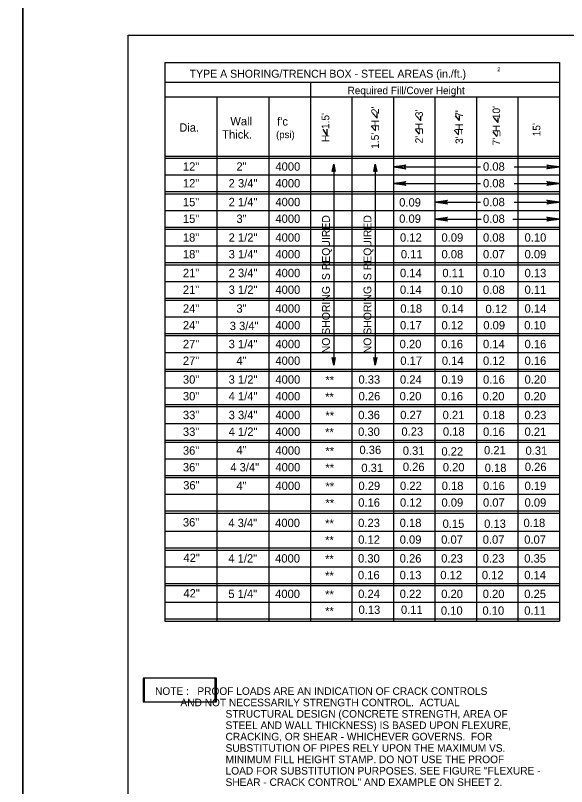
# Model space of a CAD drawing. Extents: x -22562 to -18409, y 3991 to 7171.
# Drawn here: x -20387.7 to -20178.4, y 4284.9 to 4577.9 of the extents above; entities that cross this region are included whole.
import ezdxf

# ---------------------------------------------------------------- set-up
doc = ezdxf.new("R2010")
doc.units = 0
for name, color, linetype in [('1', 7, 'Continuous'), ('2', 7, 'Continuous'), ('3', 7, 'Continuous'), ('4', 7, 'Continuous'), ('PLT-BNDY', 7, 'Continuous')]:
    doc.layers.add(name, color=color, linetype=linetype)

msp = doc.modelspace()

# ---------------------------------------------------------------- linework, layer by layer
at = {"layer": '1'}
for p, q in [((-20250.36, 4538.82), (-20251.92, 4540.58)), ((-20250.36, 4538.82), (-20250.36, 4540.57)), ((-20233.78, 4537.87), (-20235.35, 4539.64)), ((-20233.78, 4537.87), (-20233.78, 4539.63)), ((-20219.04, 4537.93), (-20220.61, 4539.7)), ((-20219.04, 4537.93), (-20219.04, 4539.69)), ((-20204.33, 4537.18), (-20205.89, 4538.95)), ((-20204.33, 4537.18), (-20204.33, 4538.94)), ((-20251.01, 4534.01), (-20252.58, 4535.78)), ((-20269.32, 4532.25), (-20270.88, 4534.68)), ((-20269.32, 4532.25), (-20269.32, 4534.66)), ((-20234.24, 4532.73), (-20235.8, 4534.5)), ((-20219.5, 4532.52), (-20221.06, 4534.28)), ((-20204.78, 4531.82), (-20206.34, 4533.59))]:
    msp.add_line(p, q, dxfattribs=at)
for points in [[(-20339.23, 4317.07), (-20311.84, 4317.07), (-20311.84, 4326.09), (-20339.23, 4326.09)], [(-20338.78, 4317.07), (-20311.39, 4317.07), (-20311.39, 4326.09), (-20338.78, 4326.09)]]:
    msp.add_lwpolyline(points, close=True, dxfattribs=at)
at = {"layer": '2'}
for p, q in [((-20344.85, 4006.37), (-20344.85, 4570.37)), ((-20344.85, 4570.37), (-19558.85, 4570.37)), ((-20330.91, 4560.02), (-20330.91, 4347.81)), ((-20330.91, 4560.02), (-20181.11, 4560.02)), ((-20181.11, 4560.02), (-20181.11, 4347.81)), ((-20330.91, 4552.45), (-20181.11, 4552.45)), ((-20275.71, 4552.45), (-20275.71, 4347.81)), ((-20181.11, 4551.57), (-20181.11, 4419.51)), ((-20330.91, 4546.94), (-20181.11, 4546.94)), ((-20311.2, 4546.94), (-20311.2, 4347.81)), ((-20291.49, 4546.94), (-20291.49, 4347.81)), ((-20259.95, 4546.94), (-20259.95, 4347.81)), ((-20244.18, 4546.94), (-20244.18, 4347.81)), ((-20228.42, 4546.94), (-20228.42, 4347.81)), ((-20212.65, 4546.94), (-20212.65, 4347.81)), ((-20196.88, 4546.94), (-20196.88, 4347.81)), ((-20330.91, 4524.36), (-20181.11, 4524.36)), ((-20330.91, 4523.68), (-20181.11, 4523.68)), ((-20266.82, 4521.38), (-20266.82, 4444.99)), ((-20251.06, 4521.38), (-20251.06, 4444.99)), ((-20244.18, 4520.29), (-20211.14, 4520.29)), ((-20198.29, 4520.29), (-20181.11, 4520.29)), ((-20330.91, 4517.3), (-20181.37, 4517.3)), ((-20330.91, 4517.3), (-20181.37, 4517.3)), ((-20244.18, 4514.03), (-20211.14, 4514.03)), ((-20198.29, 4514.03), (-20181.11, 4514.03)), ((-20330.91, 4510.95), (-20181.37, 4510.95)), ((-20330.91, 4510.95), (-20181.37, 4510.95)), ((-20330.91, 4510.15), (-20181.37, 4510.15)), ((-20228.42, 4506.94), (-20211.14, 4506.94)), ((-20198.29, 4506.94), (-20181.11, 4506.94)), ((-20330.91, 4503.81), (-20181.37, 4503.81)), ((-20330.91, 4503.81), (-20181.37, 4503.81)), ((-20228.42, 4500.48), (-20210.89, 4500.48)), ((-20198.79, 4500.48), (-20181.11, 4500.48)), ((-20330.91, 4497.46), (-20181.37, 4497.46)), ((-20330.91, 4497.46), (-20181.37, 4497.46)), ((-20330.91, 4496.67), (-20181.37, 4496.67)), ((-20330.91, 4490.32), (-20181.37, 4490.32)), ((-20330.91, 4490.32), (-20181.37, 4490.32)), ((-20330.91, 4483.98), (-20181.37, 4483.98)), ((-20330.91, 4483.98), (-20181.37, 4483.98)), ((-20330.91, 4483.18), (-20181.37, 4483.18)), ((-20330.91, 4476.84), (-20181.37, 4476.84)), ((-20330.91, 4476.84), (-20181.37, 4476.84)), ((-20330.91, 4470.49), (-20181.37, 4470.49)), ((-20330.91, 4470.49), (-20181.37, 4470.49)), ((-20330.91, 4469.7), (-20181.37, 4469.7)), ((-20330.91, 4463.36), (-20181.37, 4463.36)), ((-20330.91, 4463.36), (-20181.37, 4463.36)), ((-20330.91, 4457.01), (-20181.37, 4457.01)), ((-20330.91, 4457.01), (-20181.37, 4457.01)), ((-20330.91, 4456.21), (-20181.37, 4456.21)), ((-20330.91, 4449.87), (-20181.37, 4449.87)), ((-20330.91, 4449.87), (-20181.37, 4449.87)), ((-20330.91, 4443.52), (-20181.37, 4443.52)), ((-20330.91, 4443.52), (-20181.37, 4443.52)), ((-20330.91, 4442.73), (-20181.37, 4442.73)), ((-20330.91, 4436.39), (-20181.37, 4436.39)), ((-20330.91, 4436.39), (-20181.37, 4436.39)), ((-20330.91, 4430.04), (-20181.37, 4430.04)), ((-20330.91, 4430.04), (-20181.37, 4430.04)), ((-20330.91, 4429.25), (-20181.37, 4429.25)), ((-20330.91, 4422.9), (-20181.37, 4422.9)), ((-20330.91, 4422.9), (-20181.37, 4422.9)), ((-20330.91, 4416.55), (-20330.91, 4415.76)), ((-20330.91, 4416.55), (-20181.37, 4416.55)), ((-20330.91, 4416.55), (-20181.37, 4416.55)), ((-20330.91, 4415.76), (-20181.37, 4415.76)), ((-20330.91, 4409.41), (-20181.37, 4409.41)), ((-20291.49, 4409.41), (-20181.37, 4409.41)), ((-20330.91, 4403.06), (-20330.91, 4402.28)), ((-20330.91, 4403.06), (-20181.37, 4403.06)), ((-20330.91, 4402.38), (-20181.11, 4402.38)), ((-20291.49, 4403.06), (-20181.37, 4403.06)), ((-20330.91, 4396), (-20181.11, 4396)), ((-20330.91, 4389.65), (-20181.11, 4389.65)), ((-20330.91, 4389.65), (-20181.11, 4389.65)), ((-20330.91, 4388.83), (-20181.11, 4388.83)), ((-20331.02, 4381.92), (-20181.22, 4381.92)), ((-20331.02, 4375.57), (-20181.22, 4375.57)), ((-20331.02, 4375.57), (-20181.22, 4375.57)), ((-20331.02, 4374.78), (-20181.22, 4374.78)), ((-20331.02, 4368.43), (-20181.22, 4368.43)), ((-20331.02, 4362.09), (-20181.22, 4362.09)), ((-20331.02, 4362.09), (-20181.22, 4362.09)), ((-20331.02, 4361.29), (-20181.22, 4361.29)), ((-20331.02, 4354.95), (-20181.22, 4354.95)), ((-20330.91, 4348.6), (-20181.22, 4348.6)), ((-20330.91, 4347.81), (-20181.11, 4347.81))]:
    msp.add_line(p, q, dxfattribs=at)
for points in [[(-20267.25, 4518.66), (-20267, 4518.76), (-20266.82, 4521.38), (-20267.25, 4518.66), (-20267.39, 4518.52), (-20266.82, 4521.38), (-20266.66, 4518.76), (-20266.42, 4518.67), (-20266.82, 4521.38), (-20266.26, 4518.52), (-20266.42, 4518.67)], [(-20251.48, 4518.66), (-20251.24, 4518.76), (-20251.06, 4521.38), (-20251.48, 4518.66), (-20251.63, 4518.52), (-20251.06, 4521.38), (-20250.9, 4518.76), (-20250.65, 4518.67), (-20251.06, 4521.38), (-20250.49, 4518.52), (-20250.65, 4518.67)], [(-20239.66, 4519.72), (-20239.83, 4520.05), (-20244.18, 4520.29), (-20239.66, 4519.72), (-20239.43, 4519.52), (-20244.18, 4520.29), (-20239.83, 4520.51), (-20239.67, 4520.83), (-20244.18, 4520.29), (-20239.43, 4521.05), (-20239.67, 4520.83)], [(-20185.64, 4520.86), (-20185.47, 4520.53), (-20181.11, 4520.29), (-20185.64, 4520.86), (-20185.87, 4521.06), (-20181.11, 4520.29), (-20185.47, 4520.07), (-20185.63, 4519.75), (-20181.11, 4520.29), (-20185.87, 4519.53), (-20185.63, 4519.75)], [(-20239.66, 4513.46), (-20239.83, 4513.79), (-20244.18, 4514.03), (-20239.66, 4513.46), (-20239.43, 4513.27), (-20244.18, 4514.03), (-20239.83, 4514.25), (-20239.67, 4514.57), (-20244.18, 4514.03), (-20239.43, 4514.79), (-20239.67, 4514.57)], [(-20185.64, 4514.6), (-20185.47, 4514.27), (-20181.11, 4514.03), (-20185.64, 4514.6), (-20185.87, 4514.8), (-20181.11, 4514.03), (-20185.47, 4513.82), (-20185.63, 4513.49), (-20181.11, 4514.03), (-20185.87, 4513.28), (-20185.63, 4513.49)], [(-20223.89, 4506.37), (-20224.06, 4506.7), (-20228.42, 4506.94), (-20223.89, 4506.37), (-20223.66, 4506.17), (-20228.42, 4506.94), (-20224.06, 4507.16), (-20223.9, 4507.48), (-20228.42, 4506.94), (-20223.66, 4507.7), (-20223.9, 4507.48)], [(-20185.64, 4507.51), (-20185.47, 4507.18), (-20181.11, 4506.94), (-20185.64, 4507.51), (-20185.87, 4507.71), (-20181.11, 4506.94), (-20185.47, 4506.73), (-20185.63, 4506.4), (-20181.11, 4506.94), (-20185.87, 4506.18), (-20185.63, 4506.4)], [(-20223.89, 4499.91), (-20224.06, 4500.24), (-20228.42, 4500.48), (-20223.89, 4499.91), (-20223.66, 4499.71), (-20228.42, 4500.48), (-20224.06, 4500.69), (-20223.9, 4501.01), (-20228.42, 4500.48), (-20223.66, 4501.23), (-20223.9, 4501.01)], [(-20185.64, 4501.04), (-20185.47, 4500.72), (-20181.11, 4500.48), (-20185.64, 4501.04), (-20185.87, 4501.24), (-20181.11, 4500.48), (-20185.47, 4500.26), (-20185.63, 4499.94), (-20181.11, 4500.48), (-20185.87, 4499.72), (-20185.63, 4499.94)], [(-20266.4, 4447.72), (-20266.64, 4447.61), (-20266.82, 4444.99), (-20266.4, 4447.72), (-20266.25, 4447.86), (-20266.82, 4444.99), (-20266.98, 4447.61), (-20267.23, 4447.71), (-20266.82, 4444.99), (-20267.38, 4447.86), (-20267.23, 4447.71)], [(-20250.63, 4447.72), (-20250.87, 4447.61), (-20251.06, 4444.99), (-20250.63, 4447.72), (-20250.49, 4447.86), (-20251.06, 4444.99), (-20251.22, 4447.61), (-20251.46, 4447.71), (-20251.06, 4444.99), (-20251.62, 4447.86), (-20251.46, 4447.71)]]:
    msp.add_lwpolyline(points, dxfattribs=at)
at = {"layer": 'PLT-BNDY'}
for points in [[(-21225.85, 4585.37), (-20384.85, 4585.37), (-20384.85, 3991.37), (-21225.85, 3991.37)], [(-20384.85, 4585.37), (-19543.85, 4585.37), (-19543.85, 3991.37), (-20384.85, 3991.37)]]:
    msp.add_lwpolyline(points, close=True, dxfattribs=at)

# ---------------------------------------------------------------- texts
at = {"layer": '1'}
for s, height, p in [("f'c", 3.172, (-20288.32, 4536.01)), ('Thick.', 3.172, (-20309.18, 4531.08)), ('(psi)', 2.719, (-20288.73, 4531.25)), (' NOTE :   PROOF LOADS ARE AN INDICATION OF CRACK CONTROLS', 2.8834, (-20335.76, 4319.74)), ('          AND NOT NECESSARILY STRENGTH CONTROL.  ACTUAL', 2.8834, (-20335.76, 4315.41)), ('STRUCTURAL DESIGN (CONCRETE STRENGTH, AREA OF ', 2.8834, (-20307.91, 4311.1)), ('STEEL AND WALL THICKNESS) IS BASED UPON FLEXURE,', 2.8834, (-20307.91, 4306.78)), ('CRACKING, OR SHEAR - WHICHEVER GOVERNS.  FOR', 2.8834, (-20307.91, 4302.45)), ('SUBSTITUTION OF PIPES RELY UPON THE MAXIMUM VS. ', 2.8834, (-20307.91, 4298.13)), ('MINIMUM FILL HEIGHT STAMP. DO NOT USE THE PROOF', 2.8834, (-20307.91, 4293.8)), ('LOAD FOR SUBSTITUTION PURPOSES. SEE FIGURE "FLEXURE -', 2.8834, (-20307.91, 4289.48)), ('SHEAR - CRACK CONTROL" AND EXAMPLE ON SHEET 2.', 2.8834, (-20307.91, 4285.15))]:
    msp.add_text(s, height=height, dxfattribs=at).set_placement(p)
for s, height, p in [('=', 2.88, (-20249.07, 4533.98)), ("15'", 2.883, (-20188.37, 4531.94)), ('=', 2.88, (-20232.29, 4532.7)), ('=', 2.88, (-20217.55, 4532.49)), ('=', 2.88, (-20202.83, 4531.79)), ('NO SHORING IS REQUIRED', 2.9685, (-20268.3, 4449.51)), ('NO SHORING IS REQUIRED', 2.9685, (-20252.54, 4449.51))]:
    msp.add_text(s, height=height, rotation=90, dxfattribs=at).set_placement(p)
at = {"layer": '2'}
for s, height, p in [('TYPE A SHORING/TRENCH BOX - STEEL AREAS (in./ft.)', 3, (-20321.56, 4554.22)), ('2', 1.5, (-20204.7, 4556.66)), ('Required Fill/Cover Height', 2.8357, (-20261.58, 4547.95)), ('Wall', 3.172, (-20306.1, 4536.1)), ('Dia.', 3.172, (-20325.49, 4533.71))]:
    msp.add_text(s, height=height, dxfattribs=at).set_placement(p)
at = {"layer": '3'}
for s, height, p in [('0.08', 3.173, (-20210.14, 4518.88)), ('0.08', 3.173, (-20210.14, 4512.53)), ('0.08', 3.173, (-20210.14, 4505.39)), ('0.09', 3.172, (-20241.98, 4505.26)), ('0.09', 3.172, (-20241.98, 4499.08)), ('0.08', 3.173, (-20210.14, 4499.05)), ('0.12', 3.174, (-20241.67, 4491.91)), ('0.09', 3.172, (-20225.92, 4491.91)), ('0.08', 3.173, (-20210.14, 4491.91)), ('0.10', 3.173, (-20194.37, 4491.91)), ('0.11', 3.172, (-20241.34, 4485.57)), ('0.08', 3.172, (-20225.91, 4485.57)), ('0.07', 3.171, (-20210.14, 4485.57)), ('0.09', 3.173, (-20194.37, 4485.57)), ('0.14', 3.174, (-20241.67, 4478.43)), ('0.11', 3.172, (-20225.57, 4478.43)), ('0.10', 3.173, (-20210.14, 4478.43)), ('0.13', 3.173, (-20194.37, 4478.43)), ('0.14', 3.172, (-20241.67, 4472.08)), ('0.10', 3.172, (-20226.04, 4472.08)), ('0.08', 3.173, (-20210.14, 4472.08)), ('0.11', 3.173, (-20194.37, 4472.08)), ('0.18', 3.172, (-20241.54, 4464.94)), ('0.14', 3.172, (-20225.78, 4464.94)), ('0.12', 3.173, (-20209.21, 4464.77)), ('0.14', 3.173, (-20194.37, 4464.94)), ('0.17', 3.174, (-20241.66, 4458.59)), ('0.12', 3.172, (-20225.9, 4458.59)), ('0.09', 3.171, (-20210.02, 4458.59)), ('0.10', 3.171, (-20194.5, 4458.59)), ('0.20', 3.174, (-20241.81, 4451.45)), ('0.16', 3.172, (-20225.99, 4451.45)), ('0.14', 3.173, (-20210.14, 4451.45)), ('0.16', 3.173, (-20194.37, 4451.45)), ('0.17', 3.172, (-20241.54, 4445.11)), ('0.14', 3.172, (-20225.78, 4445.11)), ('0.12', 3.173, (-20210.14, 4445.11)), ('0.16', 3.173, (-20194.37, 4445.11)), ('**', 3.173, (-20270, 4437.76)), ('0.33', 3.172, (-20257.44, 4437.97)), ('0.24', 3.172, (-20241.67, 4437.97)), ('0.19', 3.172, (-20225.92, 4437.97)), ('0.16', 3.173, (-20210.13, 4437.97)), ('0.20', 3.173, (-20194.37, 4437.97)), ('**', 3.173, (-20270.09, 4431.41)), ('0.26', 3.172, (-20257.39, 4431.63)), ('0.20', 3.173, (-20241.8, 4431.63)), ('0.16', 3.172, (-20225.99, 4431.63)), ('0.20', 3.173, (-20210.27, 4431.63)), ('0.20', 3.173, (-20194.49, 4431.63)), ('**', 3.173, (-20270, 4424.27)), ('0.36', 3.172, (-20257.52, 4424.49)), ('0.27', 3.172, (-20241.58, 4424.49)), ('0.21', 3.172, (-20225.48, 4424.49)), ('0.18', 3.173, (-20210.14, 4424.49)), ('0.23', 3.173, (-20194.37, 4424.49)), ('**', 3.173, (-20270.09, 4417.92)), ('0.30', 3.172, (-20257.57, 4418.14)), ('0.23', 3.172, (-20241.13, 4418.2)), ('0.18', 3.172, (-20225.37, 4418.2)), ('0.16', 3.173, (-20210.13, 4418.14)), ('0.21', 3.173, (-20194.37, 4418.14)), ('**', 3.173, (-20270, 4410.78)), ('0.36', 3.172, (-20257.07, 4411.23)), ('0.31', 3.173, (-20240.62, 4410.94)), ('0.22', 3.172, (-20225.94, 4410.65)), ('0.21', 3.172, (-20209.75, 4411.12)), ('0.31', 3.173, (-20194.01, 4410.94)), ('**', 3.173, (-20270, 4404.44)), ('0.31', 3.173, (-20256.36, 4404.4)), ('0.26', 3.173, (-20240.59, 4404.78)), ('0.20', 3.173, (-20225.42, 4404.66)), ('0.18', 3.172, (-20209.5, 4404.41)), ('0.26', 3.173, (-20194.28, 4404.78)), ('**', 3.173, (-20269.99, 4397.36)), ('0.29', 3.172, (-20257.45, 4397.58)), ('0.22', 3.172, (-20241.67, 4397.58)), ('0.18', 3.172, (-20225.82, 4397.58)), ('0.16', 3.173, (-20210.13, 4397.58)), ('0.19', 3.173, (-20194.37, 4397.58)), ('0.16', 3.172, (-20257.52, 4391.23)), ('0.12', 3.173, (-20241.67, 4391.23)), ('0.09', 3.172, (-20225.92, 4391.23)), ('0.07', 3.171, (-20210.14, 4391.23)), ('0.09', 3.171, (-20194.37, 4391.23)), ('**', 3.173, (-20269.99, 4391.01)), ('**', 3.173, (-20270.11, 4383.29)), ('0.23', 3.172, (-20257.55, 4383.5)), ('0.18', 3.173, (-20241.78, 4383.5)), ('0.15', 3.172, (-20225.49, 4383.19)), ('0.13', 3.173, (-20209.72, 4383.19)), ('0.18', 3.173, (-20194.76, 4383.5)), ('**', 3.173, (-20270.11, 4376.94)), ('0.12', 3.172, (-20257.54, 4377.16)), ('0.09', 3.173, (-20241.78, 4377.16)), ('0.07', 3.171, (-20226.03, 4377.16)), ('0.07', 3.171, (-20210.25, 4377.16)), ('0.07', 3.171, (-20194.49, 4377.16)), ('**', 3.173, (-20270.11, 4369.8)), ('0.30', 3.172, (-20257.6, 4370.02)), ('0.26', 3.173, (-20241.78, 4370.02)), ('0.23', 3.174, (-20226.02, 4370.02)), ('0.23', 3.174, (-20210.25, 4370.02)), ('0.35', 3.173, (-20194.48, 4370.02)), ('**', 3.173, (-20270.11, 4363.46)), ('0.16', 3.172, (-20257.63, 4363.68)), ('0.13', 3.173, (-20241.78, 4363.68)), ('0.12', 3.172, (-20226.35, 4363.68)), ('0.12', 3.174, (-20210.59, 4363.68)), ('0.14', 3.173, (-20194.48, 4363.68)), ('**', 3.173, (-20270.11, 4356.32)), ('0.24', 3.172, (-20257.55, 4356.53)), ('0.22', 3.173, (-20241.78, 4356.53)), ('0.20', 3.173, (-20226.02, 4356.53)), ('0.20', 3.173, (-20210.25, 4356.53)), ('0.25', 3.173, (-20194.48, 4356.53)), ('0.13', 3.172, (-20257.41, 4350.5)), ('0.11', 3.173, (-20241.3, 4350.5)), ('0.10', 3.172, (-20226.13, 4350.19)), ('0.10', 3.172, (-20210.36, 4350.19)), ('0.11', 3.173, (-20194.48, 4350.19)), ('**', 3.173, (-20270.11, 4349.97))]:
    msp.add_text(s, height=height, dxfattribs=at).set_placement(p)
at = {"layer": '4'}
for s, height, p in [("1.5'  H  2'", 2.8834, (-20249.68, 4527.2)), ("2'  H  3'", 2.883, (-20233, 4529.26)), ("3'  H  7'", 2.883, (-20217.71, 4529.04)), ("7'  H  10'", 2.883, (-20203.64, 4528.5)), ("H  1.5'", 2.883, (-20268.53, 4529.78))]:
    msp.add_text(s, height=height, rotation=90, dxfattribs=at).set_placement(p)
for s, height, p in [('12"', 3.173, (-20324.11, 4518.88)), ('2"', 3.173, (-20303.79, 4518.88)), ('4000', 3.173, (-20288.98, 4518.88)), ('12"', 3.173, (-20324.11, 4512.53)), ('2 3/4"', 3.173, (-20306.74, 4512.53)), ('4000', 3.173, (-20288.98, 4512.53)), ('2 1/4"', 3.173, (-20306.74, 4505.39)), ('4000', 3.173, (-20288.98, 4505.39)), ('15"', 3.173, (-20324.11, 4505.39)), ('15"', 3.173, (-20324.11, 4499.05)), ('3"', 3.173, (-20303.79, 4499.05)), ('4000', 3.173, (-20288.98, 4499.05)), ('18"', 3.173, (-20324.11, 4491.91)), ('2 1/2"', 3.173, (-20306.74, 4491.91)), ('4000', 3.173, (-20288.98, 4491.91)), ('18"', 3.173, (-20324.11, 4485.57)), ('3 1/4"', 3.173, (-20306.74, 4485.57)), ('4000', 3.173, (-20288.98, 4485.57)), ('21"', 3.173, (-20324.11, 4478.43)), ('2 3/4"', 3.173, (-20306.74, 4478.43)), ('4000', 3.173, (-20288.98, 4478.43)), ('21"', 3.173, (-20324.11, 4472.08)), ('3 1/2"', 3.173, (-20306.74, 4472.08)), ('4000', 3.173, (-20288.98, 4472.08)), ('24"', 3.173, (-20324.11, 4464.94)), ('3"', 3.173, (-20303.79, 4464.94)), ('4000', 3.173, (-20288.98, 4464.94)), ('24"', 3.173, (-20324.11, 4458.59)), ('4000', 3.173, (-20288.98, 4458.59)), ('3 3/4"', 3.173, (-20306.33, 4458.34)), ('27"', 3.173, (-20324.11, 4451.45)), ('3 1/4"', 3.173, (-20306.74, 4451.45)), ('4000', 3.173, (-20288.98, 4451.45)), ('27"', 3.173, (-20324.11, 4445.11)), ('4"', 3.173, (-20303.79, 4445.11)), ('4000', 3.173, (-20288.98, 4445.11)), ('3 1/2"', 3.173, (-20306.74, 4437.97)), ('30"', 3.173, (-20324.11, 4437.97)), ('4000', 3.173, (-20288.98, 4437.97)), ('30"', 3.173, (-20324.11, 4431.63)), ('4 1/4"', 3.173, (-20306.74, 4431.63)), ('4000', 3.173, (-20288.98, 4431.63)), ('33"', 3.173, (-20324.11, 4424.49)), ('3 3/4"', 3.173, (-20306.74, 4424.49)), ('4000', 3.173, (-20288.98, 4424.49)), ('33"', 3.173, (-20324.11, 4418.14)), ('4 1/2"', 3.173, (-20306.74, 4418.14)), ('4000', 3.173, (-20288.98, 4418.14)), ('36"', 3.172, (-20324.11, 4411)), ('4"', 3.173, (-20303.79, 4411.18)), ('4000', 3.173, (-20288.98, 4411)), ('36"', 3.172, (-20324.11, 4404.65)), ('4 3/4"', 3.173, (-20306.11, 4404.64)), ('4000', 3.173, (-20288.98, 4404.65)), ('36"', 3.173, (-20324, 4397.79)), ('4"', 3.173, (-20303.79, 4397.58)), ('4000', 3.173, (-20288.97, 4397.58)), ('36"', 3.173, (-20324.11, 4383.72)), ('4 3/4"', 3.173, (-20306.85, 4383.5)), ('4000', 3.173, (-20289.09, 4383.5)), ('42"', 3.173, (-20323.91, 4370.23)), ('4 1/2"', 3.173, (-20306.85, 4370.02)), ('4000', 3.173, (-20289.09, 4370.02)), ('42"', 3.173, (-20323.91, 4356.74)), ('5 1/4"', 3.173, (-20306.85, 4356.53)), ('4000', 3.173, (-20289.09, 4356.53))]:
    msp.add_text(s, height=height, dxfattribs=at).set_placement(p)

doc.saveas('drawing.dxf')
